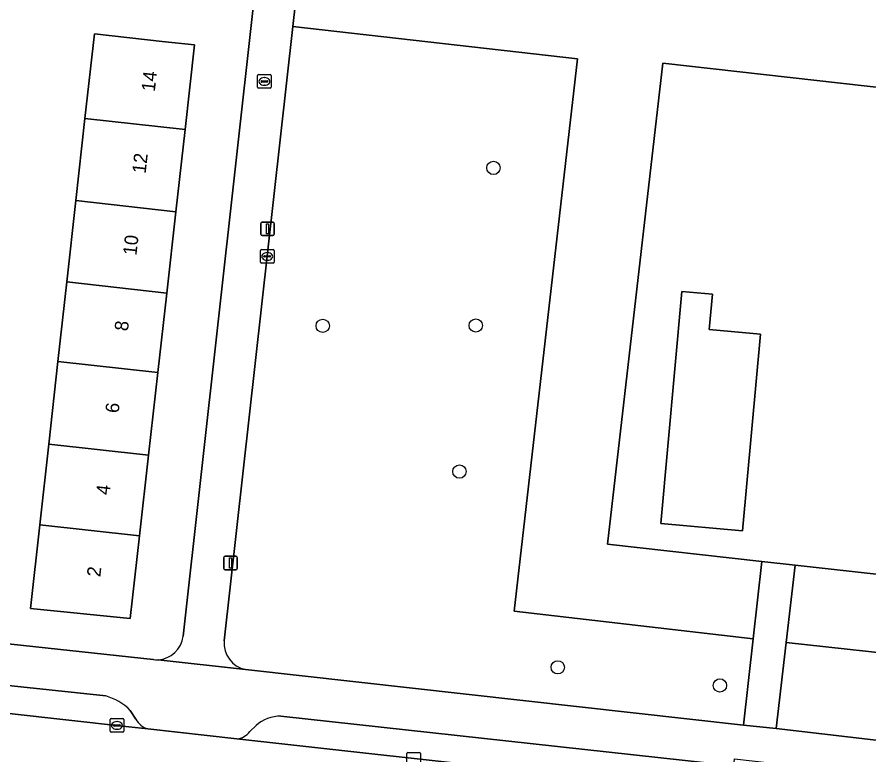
# Model space of a CAD drawing. Extents: x 161928 to 163071, y 386474 to 387428.
# Drawn here: x 162194.6 to 162257.2, y 387149.3 to 387203.5 of the extents above; entities that cross this region are included whole.
import ezdxf

# ---------------------------------------------------------------- set-up
doc = ezdxf.new("R2010")
doc.units = 0
for name, color, linetype in [('IMGEO_Boom', 7, 'Continuous'), ('IMGEO_Brandkraan', 7, 'Continuous'), ('IMGEO_Erf', 7, 'Continuous'), ('IMGEO_Groenvoorziening', 7, 'Continuous'), ('IMGEO_Kolk', 7, 'Continuous'), ('IMGEO_Lichtmast', 7, 'Continuous'), ('IMGEO_Pand', 7, 'Continuous'), ('IMGEO_Pand_nummerreeks', 7, 'Continuous'), ('IMGEO_Parkeervlak_open', 7, 'Continuous'), ('IMGEO_Rijbaan_lokaal_open', 7, 'Continuous'), ('IMGEO_Voetpad_open', 7, 'Continuous')]:
    doc.layers.add(name, color=color, linetype=linetype)

msp = doc.modelspace()

# ---------------------------------------------------------------- linework, layer by layer
at = {"layer": 'IMGEO_Boom'}
for centre in [(162229.582, 387192.461), (162217.03, 387180.861), (162228.286, 387180.883), (162227.084, 387170.15), (162234.311, 387155.769), (162246.237, 387154.44)]:
    msp.add_circle(centre, 0.489, dxfattribs=at)
at = {"layer": 'IMGEO_Brandkraan'}
for p, q in [((162212.247, 387198.388), (162212.247, 387199.24)), ((162212.322, 387199.314), (162213.174, 387199.314)), ((162213.248, 387199.24), (162213.248, 387198.388)), ((162212.506, 387198.808), (162212.506, 387198.82)), ((162212.944, 387198.771), (162212.546, 387198.771)), ((162212.549, 387198.857), (162212.947, 387198.857)), ((162212.735, 387199.094), (162212.76, 387199.094)), ((162212.99, 387198.82), (162212.99, 387198.808)), ((162213.174, 387198.314), (162212.322, 387198.314)), ((162212.758, 387198.534), (162212.733, 387198.534))]:
    msp.add_line(p, q, dxfattribs=at)
for points in [[(162212.247, 387198.388), (162212.247, 387199.24)], [(162212.322, 387199.314), (162213.174, 387199.314)], [(162213.248, 387199.24), (162213.248, 387198.388)], [(162213.174, 387198.314), (162212.322, 387198.314)]]:
    msp.add_lwpolyline(points, dxfattribs=at)
for centre, radius, start, end in [((162212.324, 387199.238), 0.0765, 91.55205, 178.44795), ((162212.324, 387199.238), 0.0765, 91.55205, 178.44795), ((162213.172, 387199.238), 0.0765, 1.55205, 88.44795), ((162213.172, 387199.238), 0.0765, 1.55205, 88.44795), ((162212.546, 387198.817), 0.0403, 85.87752, 175.75265), ((162212.543, 387198.807), 0.0366, 178.93798, 274.71019), ((162212.947, 387198.814), 0.043, 264.86636, 352.45326), ((162212.951, 387198.819), 0.0386, 1.73085, 96.63898), ((162212.324, 387198.39), 0.0765, 181.55205, 268.44795), ((162212.324, 387198.39), 0.0765, 181.55205, 268.44795), ((162213.172, 387198.39), 0.0765, 271.55205, 358.44795), ((162213.172, 387198.39), 0.0765, 271.55205, 358.44795)]:
    msp.add_arc(centre, radius, start, end, dxfattribs=at)
for centre, major_axis, ratio, start_param, end_param in [((162212.734, 387198.814), (-0.387, 0.002), 0.722429, 4.712389, 7.853982), ((162212.759, 387198.814), (-0.39, 0.002), 0.717154, 1.570796, 4.712389)]:
    msp.add_ellipse(centre, major_axis=major_axis, ratio=ratio, start_param=start_param, end_param=end_param, dxfattribs=at)
at = {"layer": 'IMGEO_Erf'}
for points in [[(162206.762, 387158.058), (162211.92, 387204.25)], [(162185.261, 387158.428), (162204.555, 387156.345)]]:
    msp.add_lwpolyline(points, dxfattribs=at)
for points in [[(162198.215, 387184.089), (162198.879, 387190.061), (162199.55, 387196.094), (162200.243, 387202.321), (162205.228, 387201.761), (162207.612, 387201.493), (162206.913, 387195.275), (162206.235, 387189.243), (162205.563, 387183.271), (162204.906, 387177.427), (162204.223, 387171.349), (162203.557, 387165.42), (162202.875, 387159.357), (162195.546, 387160.102), (162196.228, 387166.235), (162196.888, 387172.165), (162197.564, 387178.244)], [(162299.541, 387193.751), (162258.797, 387198.284), (162242.037, 387200.149), (162237.976, 387164.817), (162249.318, 387163.554), (162251.765, 387163.282), (162295.695, 387158.391), (162297.351, 387173.619)], [(162245.448, 387180.6), (162249.221, 387180.257), (162247.906, 387165.794), (162241.884, 387166.342), (162243.433, 387183.38), (162245.682, 387183.176)]]:
    msp.add_lwpolyline(points, close=True, dxfattribs=at)
for centre, radius, start, end in [((162204.826, 387158.273), 1.948, 272.97241, 353.6535), ((162204.834, 387158.372), 2.046, 262.16126, 272.60567)]:
    msp.add_arc(centre, radius, start, end, dxfattribs=at)
at = {"layer": 'IMGEO_Groenvoorziening'}
for points in [[(162215.263, 387206.574), (162214.845, 387202.842), (162235.766, 387200.474), (162231.107, 387159.904), (162248.683, 387157.87), (162249.318, 387163.554), (162237.976, 387164.817), (162242.037, 387200.149), (162258.797, 387198.284)], [(162211.355, 387155.609), (162247.975, 387151.529), (162248.683, 387157.87), (162231.107, 387159.904), (162235.766, 387200.474), (162214.845, 387202.842), (162209.794, 387157.716)], [(162310.773, 387198.18), (162310.219, 387198.245), (162306.399, 387198.655), (162305.131, 387187.402), (162306.717, 387187.238), (162304.632, 387168.961), (162302.694, 387151.969), (162251.099, 387157.586), (162250.359, 387151.263), (162299.452, 387145.542), (162304.583, 387144.977)], [(162295.695, 387158.391), (162251.765, 387163.282), (162251.099, 387157.586), (162302.694, 387151.969)]]:
    msp.add_lwpolyline(points, dxfattribs=at)
msp.add_arc((162211.733, 387157.521), 1.949, 174.25807, 258.80874, dxfattribs=at)
at = {"layer": 'IMGEO_Kolk'}
for p, q in [((162212.451, 387185.534), (162212.451, 387186.386)), ((162212.526, 387186.46), (162213.378, 387186.46)), ((162212.939, 387186.24), (162212.964, 387186.24)), ((162213.452, 387186.386), (162213.452, 387185.534)), ((162213.378, 387185.46), (162212.526, 387185.46)), ((162212.71, 387185.954), (162212.71, 387185.966)), ((162213.148, 387185.917), (162212.75, 387185.917)), ((162212.753, 387186.003), (162213.151, 387186.003)), ((162212.962, 387185.68), (162212.937, 387185.68)), ((162213.194, 387185.966), (162213.194, 387185.954)), ((162201.401, 387151.073), (162201.401, 387151.925)), ((162201.476, 387151.999), (162202.328, 387151.999)), ((162201.889, 387151.779), (162201.914, 387151.779)), ((162202.402, 387151.925), (162202.402, 387151.073)), ((162202.328, 387150.999), (162201.476, 387150.999)), ((162201.66, 387151.493), (162201.66, 387151.505)), ((162202.098, 387151.456), (162201.7, 387151.456)), ((162201.703, 387151.542), (162202.101, 387151.542)), ((162201.912, 387151.219), (162201.887, 387151.219)), ((162202.144, 387151.505), (162202.144, 387151.493)), ((162223.225, 387148.586), (162223.225, 387149.438)), ((162223.3, 387149.512), (162224.152, 387149.512)), ((162224.226, 387149.438), (162224.226, 387148.586))]:
    msp.add_line(p, q, dxfattribs=at)
for points in [[(162212.451, 387185.534), (162212.451, 387186.386)], [(162212.526, 387186.46), (162213.378, 387186.46)], [(162213.452, 387186.386), (162213.452, 387185.534)], [(162213.378, 387185.46), (162212.526, 387185.46)], [(162201.401, 387151.073), (162201.401, 387151.925)], [(162201.476, 387151.999), (162202.328, 387151.999)], [(162202.402, 387151.925), (162202.402, 387151.073)], [(162202.328, 387150.999), (162201.476, 387150.999)], [(162223.225, 387148.586), (162223.225, 387149.438)], [(162223.3, 387149.512), (162224.152, 387149.512)], [(162224.226, 387149.438), (162224.226, 387148.586)]]:
    msp.add_lwpolyline(points, dxfattribs=at)
for centre, radius, start, end in [((162212.528, 387186.384), 0.0765, 91.55205, 178.44795), ((162212.528, 387186.384), 0.0765, 91.55205, 178.44795), ((162213.376, 387186.384), 0.0765, 1.55205, 88.44795), ((162213.376, 387186.384), 0.0765, 1.55205, 88.44795), ((162212.528, 387185.536), 0.0765, 181.55205, 268.44795), ((162212.528, 387185.536), 0.0765, 181.55205, 268.44795), ((162212.75, 387185.963), 0.0403, 85.87752, 175.75265), ((162212.747, 387185.953), 0.0366, 178.93798, 274.71019), ((162213.151, 387185.96), 0.043, 264.86636, 352.45326), ((162213.155, 387185.965), 0.0386, 1.73085, 96.63898), ((162213.376, 387185.536), 0.0765, 271.55205, 358.44795), ((162213.376, 387185.536), 0.0765, 271.55205, 358.44795), ((162201.478, 387151.923), 0.0765, 91.55205, 178.44795), ((162201.478, 387151.923), 0.0765, 91.55205, 178.44795), ((162202.326, 387151.923), 0.0765, 1.55205, 88.44795), ((162202.326, 387151.923), 0.0765, 1.55205, 88.44795), ((162201.478, 387151.075), 0.0765, 181.55205, 268.44795), ((162201.478, 387151.075), 0.0765, 181.55205, 268.44795), ((162201.7, 387151.502), 0.0403, 85.87752, 175.75265), ((162201.697, 387151.492), 0.0366, 178.93798, 274.71019), ((162202.101, 387151.499), 0.043, 264.86636, 352.45326), ((162202.105, 387151.504), 0.0386, 1.73085, 96.63898), ((162202.326, 387151.075), 0.0765, 271.55205, 358.44795), ((162202.326, 387151.075), 0.0765, 271.55205, 358.44795), ((162223.302, 387149.436), 0.0765, 91.55205, 178.44795), ((162223.302, 387149.436), 0.0765, 91.55205, 178.44795), ((162224.15, 387149.436), 0.0765, 1.55205, 88.44795), ((162224.15, 387149.436), 0.0765, 1.55205, 88.44795)]:
    msp.add_arc(centre, radius, start, end, dxfattribs=at)
for centre, major_axis, ratio, start_param, end_param in [((162212.938, 387185.96), (-0.387, 0.002), 0.722429, 4.712389, 7.853982), ((162212.963, 387185.96), (-0.39, 0.002), 0.717154, 1.570796, 4.712389), ((162201.888, 387151.499), (-0.387, 0.002), 0.722429, 4.712389, 7.853982), ((162201.913, 387151.499), (-0.39, 0.002), 0.717154, 1.570796, 4.712389)]:
    msp.add_ellipse(centre, major_axis=major_axis, ratio=ratio, start_param=start_param, end_param=end_param, dxfattribs=at)
at = {"layer": 'IMGEO_Lichtmast'}
for p, q in [((162212.476, 387187.586), (162212.476, 387188.386)), ((162212.476, 387188.386), (162212.476, 387187.586)), ((162212.576, 387188.486), (162213.366, 387188.486)), ((162213.366, 387188.486), (162212.576, 387188.486)), ((162213.466, 387188.386), (162213.466, 387187.586)), ((162213.466, 387187.586), (162213.466, 387188.386)), ((162213.366, 387187.486), (162212.576, 387187.486)), ((162212.576, 387187.486), (162213.366, 387187.486)), ((162209.753, 387163.032), (162209.753, 387163.832)), ((162209.753, 387163.832), (162209.753, 387163.032)), ((162209.853, 387163.932), (162210.643, 387163.932)), ((162210.643, 387163.932), (162209.853, 387163.932)), ((162210.743, 387163.832), (162210.743, 387163.032)), ((162210.743, 387163.032), (162210.743, 387163.832)), ((162210.643, 387162.932), (162209.853, 387162.932)), ((162209.853, 387162.932), (162210.643, 387162.932))]:
    msp.add_line(p, q, dxfattribs=at)
for points in [[(162212.896, 387188.361), (162213.046, 387188.361), (162213.046, 387187.611), (162212.896, 387187.611), (162212.896, 387188.361)], [(162210.173, 387163.807), (162210.323, 387163.807), (162210.323, 387163.057), (162210.173, 387163.057), (162210.173, 387163.807)]]:
    msp.add_lwpolyline(points, dxfattribs=at)
for centre, start, end in [((162212.576, 387188.386), 90, 180), ((162212.576, 387188.386), 90, 180), ((162213.366, 387188.386), 0, 90), ((162213.366, 387188.386), 360, 90), ((162212.576, 387187.586), 180, 270), ((162212.576, 387187.586), 180, 270), ((162213.366, 387187.586), 270, 0), ((162213.366, 387187.586), 270, 0), ((162209.853, 387163.832), 90, 180), ((162209.853, 387163.832), 90, 180), ((162210.643, 387163.832), 0, 90), ((162210.643, 387163.832), 360, 90), ((162209.853, 387163.032), 180, 270), ((162209.853, 387163.032), 180, 270), ((162210.643, 387163.032), 270, 0), ((162210.643, 387163.032), 270, 0)]:
    msp.add_arc(centre, 0.1, start, end, dxfattribs=at)
at = {"layer": 'IMGEO_Pand'}
for points in [[(162206.913, 387195.275), (162207.612, 387201.493), (162205.228, 387201.761), (162200.243, 387202.321), (162199.55, 387196.094)], [(162206.235, 387189.243), (162206.913, 387195.275), (162199.55, 387196.094), (162198.879, 387190.061)], [(162198.879, 387190.061), (162198.215, 387184.089), (162205.563, 387183.271), (162206.235, 387189.243)], [(162204.906, 387177.427), (162205.563, 387183.271), (162198.215, 387184.089), (162197.564, 387178.244)], [(162249.221, 387180.257), (162245.448, 387180.6), (162245.682, 387183.176), (162243.433, 387183.38), (162241.884, 387166.342), (162247.906, 387165.794)], [(162197.564, 387178.244), (162196.888, 387172.165), (162204.223, 387171.349), (162204.906, 387177.427)], [(162196.888, 387172.165), (162196.228, 387166.235), (162203.557, 387165.42), (162204.223, 387171.349)], [(162196.228, 387166.235), (162195.546, 387160.102), (162202.875, 387159.357), (162203.557, 387165.42)]]:
    msp.add_lwpolyline(points, close=True, dxfattribs=at)
at = {"layer": 'IMGEO_Parkeervlak_open'}
for points in [[(162201.078, 387153.663), (162184.863, 387155.391)], [(162181.226, 387153.797), (162202.306, 387151.452), (162204.178, 387151.242)], [(162203.3, 387151.971), (162202.886, 387152.609)], [(162298.449, 387142.912), (162251.164, 387148.101), (162247.252, 387148.53), (162213.944, 387152.185)], [(162212.148, 387151.5), (162211.662, 387151.047)], [(162210.721, 387150.509), (162256.21, 387145.468), (162258.973, 387145.162), (162302.252, 387140.092)]]:
    msp.add_lwpolyline(points, dxfattribs=at)
for centre, radius, start, end in [((162200.032, 387149.791), 4.01, 44.63407, 74.88458), ((162204.565, 387152.601), 1.413, 206.47596, 254.1186), ((162213.927, 387149.533), 2.652, 89.63322, 132.12079), ((162210.559, 387151.885), 1.386, 276.73244, 322.78355)]:
    msp.add_arc(centre, radius, start, end, dxfattribs=at)
at = {"layer": 'IMGEO_Rijbaan_lokaal_open'}
msp.add_lwpolyline([(162210.721, 387150.509), (162204.178, 387151.242), (162202.306, 387151.452), (162181.226, 387153.797), (162179.143, 387154.028), (162178.618, 387148.906), (162193.721, 387147.248), (162198.813, 387146.689), (162235.846, 387142.574), (162241.565, 387141.94), (162247.291, 387141.304), (162252.553, 387140.72), (162255.647, 387140.376), (162256.21, 387145.468)], close=True, dxfattribs=at)
at = {"layer": 'IMGEO_Voetpad_open'}
for points in [[(162214.375, 387226.231), (162213.627, 387219.534), (162212.814, 387212.257), (162211.92, 387204.25), (162206.762, 387158.058)], [(162209.794, 387157.716), (162214.845, 387202.842), (162215.263, 387206.574), (162215.267, 387206.602), (162216.096, 387213.189)], [(162204.555, 387156.345), (162185.261, 387158.428), (162182.492, 387158.727)], [(162304.583, 387144.977), (162299.452, 387145.542), (162250.359, 387151.263), (162247.975, 387151.529), (162211.355, 387155.609), (162204.927, 387156.328)], [(162204.927, 387156.328), (162211.355, 387155.609)], [(162184.863, 387155.391), (162201.078, 387153.663)], [(162202.886, 387152.609), (162203.3, 387151.971)], [(162213.944, 387152.185), (162247.252, 387148.53), (162247.303, 387149.034), (162251.215, 387148.604), (162251.164, 387148.101), (162298.449, 387142.912)], [(162204.178, 387151.242), (162210.721, 387150.509)], [(162211.662, 387151.047), (162212.148, 387151.5)]]:
    msp.add_lwpolyline(points, dxfattribs=at)
msp.add_lwpolyline([(162247.975, 387151.529), (162250.359, 387151.263), (162251.099, 387157.586), (162251.765, 387163.282), (162249.318, 387163.554), (162248.683, 387157.87)], close=True, dxfattribs=at)
for centre, radius, start, end in [((162204.826, 387158.273), 1.948, 272.97241, 353.6535), ((162211.733, 387157.521), 1.949, 174.25807, 258.80874), ((162204.834, 387158.372), 2.046, 262.16126, 272.60567), ((162200.032, 387149.791), 4.01, 44.63407, 74.88458), ((162204.565, 387152.601), 1.413, 206.47596, 254.1186), ((162213.927, 387149.533), 2.652, 89.63322, 132.12079), ((162210.559, 387151.885), 1.386, 276.73244, 322.78355)]:
    msp.add_arc(centre, radius, start, end, dxfattribs=at)

# ---------------------------------------------------------------- texts
at = {"layer": 'IMGEO_Pand_nummerreeks'}
for s, p in [('14', (162204.687, 387198.034)), ('12', (162204.01, 387192.012)), ('10', (162203.334, 387185.998)), ('8', (162202.709, 387180.437)), ('6', (162202.032, 387174.414)), ('4', (162201.355, 387168.394)), ('2', (162200.679, 387162.373))]:
    msp.add_text(s, height=1, rotation=83.58564, dxfattribs=at).set_placement(p)

doc.saveas('drawing.dxf')
